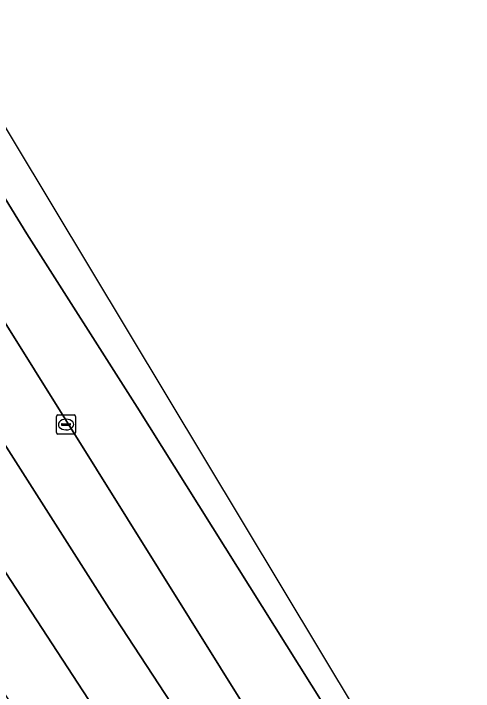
# Model space of a CAD drawing. Extents: x 158132 to 159664, y 385256 to 387218.
# Drawn here: x 158856.09 to 158880.17, y 387153.02 to 387188.49 of the extents above; entities that cross this region are included whole.
import ezdxf

# ---------------------------------------------------------------- set-up
doc = ezdxf.new("R2010")
doc.units = 0
for name, color, linetype in [('IMGEO_Kolk', 7, 'Continuous'), ('IMGEO_Rijbaan_regionaal_gesloten', 7, 'Continuous'), ('IMGEO_Verkeerseiland_open', 7, 'Continuous')]:
    doc.layers.add(name, color=color, linetype=linetype)

msp = doc.modelspace()

# ---------------------------------------------------------------- linework, layer by layer
at = {"layer": 'IMGEO_Kolk'}
for p, q in [((158858.413, 387167.489), (158859.265, 387167.489)), ((158858.338, 387166.563), (158858.338, 387167.415)), ((158858.826, 387167.269), (158858.851, 387167.269)), ((158859.339, 387167.415), (158859.339, 387166.563)), ((158858.597, 387166.983), (158858.597, 387166.995)), ((158859.035, 387166.946), (158858.637, 387166.946)), ((158858.64, 387167.032), (158859.038, 387167.032)), ((158859.081, 387166.995), (158859.081, 387166.983)), ((158859.265, 387166.489), (158858.413, 387166.489)), ((158858.849, 387166.709), (158858.824, 387166.709))]:
    msp.add_line(p, q, dxfattribs=at)
for points in [[(158858.413, 387167.489), (158859.265, 387167.489)], [(158858.338, 387166.563), (158858.338, 387167.415)], [(158859.339, 387167.415), (158859.339, 387166.563)], [(158859.265, 387166.489), (158858.413, 387166.489)]]:
    msp.add_lwpolyline(points, dxfattribs=at)
for centre, radius, start, end in [((158858.415, 387167.413), 0.0765, 91.552, 178.448), ((158858.415, 387167.413), 0.0765, 91.552, 178.448), ((158859.263, 387167.413), 0.0765, 1.552, 88.448), ((158859.263, 387167.413), 0.0765, 1.552, 88.448), ((158858.637, 387166.992), 0.0403, 85.8775, 175.7526), ((158858.634, 387166.982), 0.0366, 178.938, 274.7102), ((158859.038, 387166.989), 0.043, 264.8664, 352.4533), ((158859.042, 387166.994), 0.0386, 1.7309, 96.639), ((158858.415, 387166.565), 0.0765, 181.552, 268.448), ((158858.415, 387166.565), 0.0765, 181.552, 268.448), ((158859.263, 387166.565), 0.0765, 271.552, 358.448), ((158859.263, 387166.565), 0.0765, 271.552, 358.448)]:
    msp.add_arc(centre, radius, start, end, dxfattribs=at)
for centre, major_axis, ratio, start_param, end_param in [((158858.825, 387166.989), (-0.387, 0.002), 0.722429, 4.712389, 7.853982), ((158858.85, 387166.989), (-0.39, 0.002), 0.717154, 1.570796, 4.712389)]:
    msp.add_ellipse(centre, major_axis=major_axis, ratio=ratio, start_param=start_param, end_param=end_param, dxfattribs=at)
at = {"layer": 'IMGEO_Rijbaan_regionaal_gesloten'}
for points in [[(159022.005, 386917.023), (158943.79, 387040.765), (158892.201, 387121.78), (158852.084, 387188.493), (158852.084, 387188.493), (158850.356, 387187.434), (158856.796, 387176.969), (158862.555, 387167.891), (158884.132, 387133.515), (158901.379, 387106.037), (158920.934, 387074.881), (158927.129, 387064.675), (158937.064, 387048.687), (158937.809, 387047.539), (158938.993, 387045.636), (158941.489, 387041.349), (158949.184, 387028.975), (158954.025, 387021.18), (158956.709, 387016.859), (158965.07, 387003.499), (158967.347, 387000), (158978.522, 386982.013)], [(158916.216, 387076.597), (158908.275, 387088.178), (158905.986, 387091.459), (158898.589, 387101.746), (158893.605, 387108.951), (158887.944, 387117.121), (158882.081, 387125.69), (158875.156, 387135.862), (158870.804, 387142.561), (158866.29, 387149.419), (158861.09, 387157.363), (158844.259, 387183.791), (158841.172, 387181.884), (158850.568, 387167.062), (158867.816, 387140.659), (158892.839, 387103.785), (158915.853, 387070.533)], [(158915.853, 387070.533), (158892.839, 387103.785), (158867.816, 387140.659), (158850.568, 387167.062), (158841.172, 387181.884), (158838.205, 387180.051), (158838.275, 387179.964), (158839.838, 387177.474), (158840.092, 387177.076), (158850.25, 387161.099), (158863.659, 387140.593), (158870.483, 387130.45), (158870.634, 387130.247), (158870.775, 387130.057), (158891.426, 387099.731), (158895.764, 387093.484), (158898.72, 387089.245), (158901.254, 387085.483)]]:
    msp.add_lwpolyline(points, dxfattribs=at)
msp.add_lwpolyline([(158850.356, 387187.434), (158847.342, 387185.587), (158881.618, 387130.734), (158882.811, 387129.07), (158886.663, 387123.101), (158888.94, 387119.508), (158893.945, 387111.722), (158909.478, 387089.002), (158909.518, 387088.954), (158917.381, 387077.431), (158917.409, 387077.397), (158917.433, 387077.36), (158936.718, 387049.22), (158937.064, 387048.687), (158927.129, 387064.675), (158920.934, 387074.881), (158901.379, 387106.037), (158884.132, 387133.515), (158862.555, 387167.891), (158856.796, 387176.969)], close=True, dxfattribs=at)
at = {"layer": 'IMGEO_Verkeerseiland_open'}
for points in [[(158909.478, 387089.002), (158893.945, 387111.722), (158888.94, 387119.508), (158886.663, 387123.101), (158882.811, 387129.07), (158881.618, 387130.734), (158847.342, 387185.587)], [(158844.259, 387183.791), (158861.09, 387157.363), (158866.29, 387149.419), (158870.804, 387142.561), (158875.156, 387135.862), (158882.081, 387125.69), (158887.944, 387117.121), (158893.605, 387108.951), (158898.589, 387101.746), (158905.986, 387091.459), (158908.275, 387088.178)]]:
    msp.add_lwpolyline(points, dxfattribs=at)

doc.saveas('drawing.dxf')
